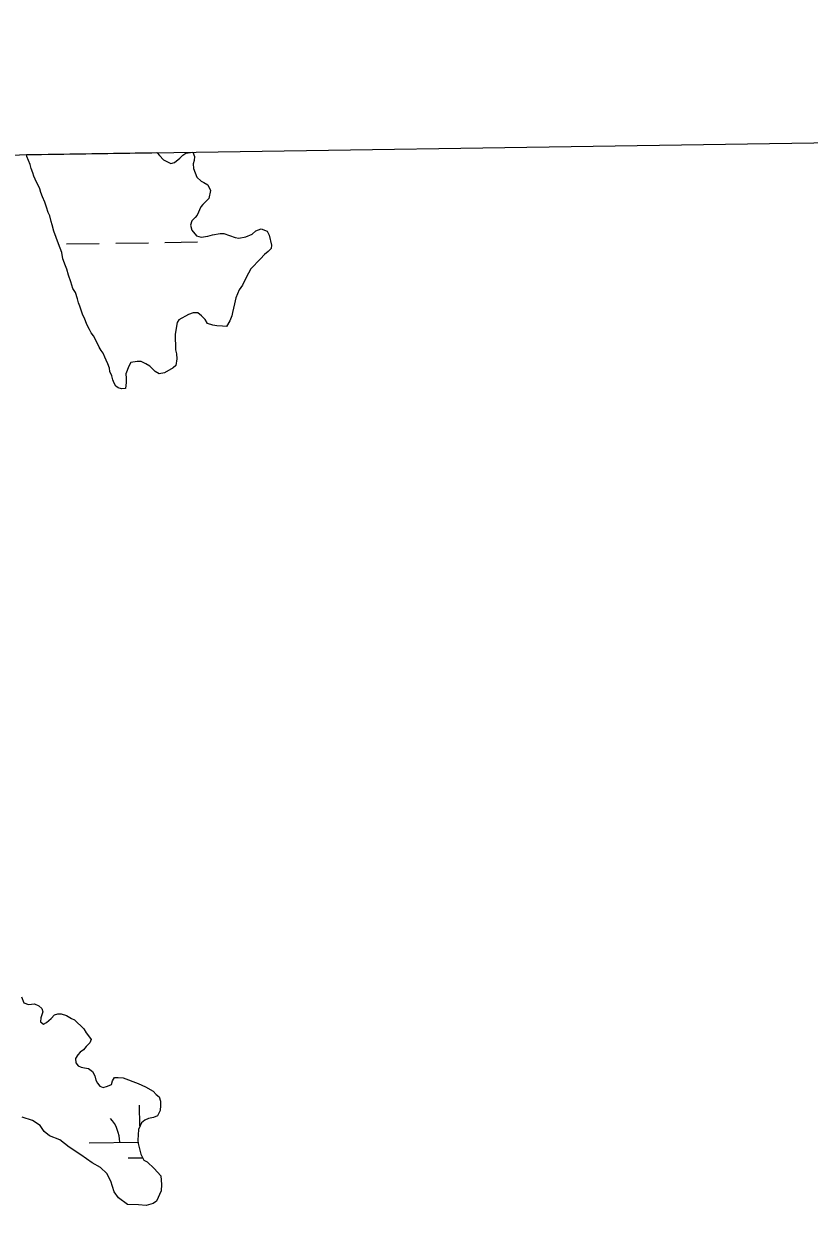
# Model space of a CAD drawing. Extents: x 3807117 to 3845308, y 337856 to 363736.
# Drawn here: x 3834386 to 3835153, y 360775 to 361939 of the extents above; entities that cross this region are included whole.
import ezdxf

# ---------------------------------------------------------------- set-up
doc = ezdxf.new("R2010")
doc.units = 0
for name, color, linetype in [('V-GRID-FRAM', 7, 'Continuous'), ('V-TOPO-SHOR', 7, 'Continuous'), ('V-WETL-SWMP', 7, 'Continuous')]:
    doc.layers.add(name, color=color, linetype=linetype)

msp = doc.modelspace()

# ---------------------------------------------------------------- linework, layer by layer
at = {"layer": 'V-GRID-FRAM'}
msp.add_lwpolyline([(3811100.6, 361461.9), (3842914.2, 361938.5), (3843194.5, 343758.3), (3811365, 343281.4), (3811100.6, 361461.9)], dxfattribs=at)
at = {"layer": 'V-TOPO-SHOR'}
for p, q in [((3834389, 361809), (3834388.6, 361810.8)), ((3834392.4, 361801), (3834389, 361809)), ((3834551.3, 361813.2), (3834552.8, 361809)), ((3834552.8, 361809), (3834552.3, 361805.2)), ((3834393.4, 361797.3), (3834392.4, 361801)), ((3834394.9, 361793), (3834393.4, 361797.3)), ((3834552.3, 361805.2), (3834551.4, 361801.9)), ((3834551.4, 361801.9), (3834551.9, 361797.2)), ((3834551.9, 361797.2), (3834554.9, 361788.7)), ((3834395.9, 361789.7), (3834394.9, 361793)), ((3834397.3, 361786.9), (3834395.9, 361789.7)), ((3834401.7, 361777.5), (3834397.3, 361786.9)), ((3834554.9, 361788.7), (3834559.2, 361784.9)), ((3834402.7, 361773.7), (3834401.7, 361777.5)), ((3834404.2, 361769.5), (3834402.7, 361773.7)), ((3834559.2, 361784.9), (3834562, 361783.6)), ((3834562, 361783.6), (3834565.8, 361781.2)), ((3834565.8, 361781.2), (3834568.3, 361775.6)), ((3834568.3, 361775.6), (3834566.9, 361768)), ((3834406.6, 361764.3), (3834404.2, 361769.5)), ((3834408.1, 361759.6), (3834406.6, 361764.3)), ((3834560.9, 361762.2), (3834559, 361759.9)), ((3834563.2, 361764.2), (3834560.9, 361762.2)), ((3834566.9, 361768), (3834563.2, 361764.2)), ((3834410, 361754.4), (3834408.1, 361759.6)), ((3834411.5, 361751.1), (3834410, 361754.4)), ((3834412.9, 361745.4), (3834411.5, 361751.1)), ((3834555.3, 361751.8), (3834553.4, 361749.4)), ((3834559, 361759.9), (3834555.3, 361751.8)), ((3834413.9, 361742.1), (3834412.9, 361745.4)), ((3834415.4, 361736), (3834413.9, 361742.1)), ((3834550.2, 361746), (3834548.8, 361741.8)), ((3834548.8, 361741.8), (3834550.3, 361737.1)), ((3834553.4, 361749.4), (3834550.2, 361746)), ((3834419.8, 361723.7), (3834415.4, 361736)), ((3834550.3, 361737.1), (3834554.6, 361731.4)), ((3834554.6, 361731.4), (3834559.3, 361730.1)), ((3834559.3, 361730.1), (3834565.9, 361731.1)), ((3834565.9, 361731.1), (3834570.2, 361732.5)), ((3834570.2, 361732.5), (3834577.7, 361733.6)), ((3834577.7, 361733.6), (3834581.5, 361733.6)), ((3834581.5, 361733.6), (3834586.8, 361731.8)), ((3834586.8, 361731.8), (3834592.5, 361730)), ((3834592.5, 361730), (3834596.2, 361729.1)), ((3834596.2, 361729.1), (3834602.9, 361730.5)), ((3834602.9, 361730.5), (3834609, 361733)), ((3834609, 361733), (3834612.7, 361736.3)), ((3834612.7, 361736.3), (3834617.9, 361738.3)), ((3834617.9, 361738.3), (3834623.6, 361736)), ((3834623.6, 361736), (3834625.6, 361732.2)), ((3834625.6, 361732.2), (3834628, 361722.3)), ((3834423.2, 361715.3), (3834419.8, 361723.7)), ((3834624.8, 361716.1), (3834621, 361713.2)), ((3834627.6, 361719), (3834624.8, 361716.1)), ((3834628, 361722.3), (3834627.6, 361719)), ((3834424.2, 361709.1), (3834423.2, 361715.3)), ((3834426.7, 361702.1), (3834424.2, 361709.1)), ((3834617.3, 361708.9), (3834607.9, 361699.4)), ((3834621, 361713.2), (3834617.3, 361708.9)), ((3834428.1, 361698.8), (3834426.7, 361702.1)), ((3834429.6, 361693.1), (3834428.1, 361698.8)), ((3834432.1, 361686.5), (3834429.6, 361693.1)), ((3834607.9, 361699.4), (3834603.3, 361690.8)), ((3834434, 361679.9), (3834432.1, 361686.5)), ((3834599.6, 361683.2), (3834596.3, 361678.9)), ((3834603.3, 361690.8), (3834599.6, 361683.2)), ((3834436.4, 361676.1), (3834434, 361679.9)), ((3834438.4, 361670), (3834436.4, 361676.1)), ((3834439.4, 361666.2), (3834438.4, 361670)), ((3834593.1, 361670.8), (3834591.8, 361665.1)), ((3834596.3, 361678.9), (3834593.1, 361670.8)), ((3834440.8, 361662.9), (3834439.4, 361666.2)), ((3834442.3, 361657.8), (3834440.8, 361662.9)), ((3834443.8, 361654), (3834442.3, 361657.8)), ((3834591.8, 361665.1), (3834590, 361656.6)), ((3834445.2, 361651.2), (3834443.8, 361654)), ((3834447.7, 361645), (3834445.2, 361651.2)), ((3834535.7, 361647), (3834533.9, 361635.6)), ((3834537.5, 361649.4), (3834535.7, 361647)), ((3834546.9, 361654.7), (3834537.5, 361649.4)), ((3834551.6, 361656.2), (3834546.9, 361654.7)), ((3834555.9, 361656.2), (3834551.6, 361656.2)), ((3834559.7, 361653.4), (3834555.9, 361656.2)), ((3834563.1, 361649.7), (3834559.7, 361653.4)), ((3834565.5, 361645.9), (3834563.1, 361649.7)), ((3834570.7, 361644.1), (3834565.5, 361645.9)), ((3834587.2, 361648.5), (3834584, 361642.8)), ((3834589.1, 361653.3), (3834587.2, 361648.5)), ((3834590, 361656.6), (3834589.1, 361653.3)), ((3834450.1, 361639.9), (3834447.7, 361645)), ((3834452, 361636.6), (3834450.1, 361639.9)), ((3834454, 361633.8), (3834452, 361636.6)), ((3834533.9, 361635.6), (3834534.1, 361620)), ((3834574.5, 361643.6), (3834570.7, 361644.1)), ((3834580.2, 361643.2), (3834574.5, 361643.6)), ((3834584, 361642.8), (3834580.2, 361643.2)), ((3834456.4, 361629.5), (3834454, 361633.8)), ((3834459.8, 361622.9), (3834456.4, 361629.5)), ((3834461.7, 361619.6), (3834459.8, 361622.9)), ((3834463.6, 361616.8), (3834461.7, 361619.6)), ((3834465.1, 361613.1), (3834463.6, 361616.8)), ((3834466.5, 361610.2), (3834465.1, 361613.1)), ((3834534.1, 361620), (3834535.1, 361616.2)), ((3834535.6, 361611.5), (3834534.7, 361604.9)), ((3834535.1, 361616.2), (3834535.6, 361611.5)), ((3834468, 361606.5), (3834466.5, 361610.2)), ((3834469.9, 361602.2), (3834468, 361606.5)), ((3834470, 361598.9), (3834469.9, 361602.2)), ((3834488.8, 361604.3), (3834485.6, 361596.7)), ((3834490.7, 361607.7), (3834488.8, 361604.3)), ((3834496.8, 361608.7), (3834490.7, 361607.7)), ((3834500.6, 361608.7), (3834496.8, 361608.7)), ((3834505.4, 361606.4), (3834500.6, 361608.7)), ((3834509.2, 361604.1), (3834505.4, 361606.4)), ((3834514.4, 361598.9), (3834509.2, 361604.1)), ((3834531.9, 361602.5), (3834523.4, 361597.6)), ((3834534.7, 361604.9), (3834531.9, 361602.5)), ((3834471.9, 361594.7), (3834470, 361598.9)), ((3834472.9, 361590.9), (3834471.9, 361594.7)), ((3834474.4, 361587.6), (3834472.9, 361590.9)), ((3834475.8, 361584.8), (3834474.4, 361587.6)), ((3834486.2, 361588.2), (3834485.3, 361582.5)), ((3834485.6, 361596.7), (3834486.1, 361592.5)), ((3834486.1, 361592.5), (3834486.2, 361588.2)), ((3834518.3, 361596.6), (3834514.4, 361598.9)), ((3834523.4, 361597.6), (3834518.3, 361596.6)), ((3834478.2, 361582.9), (3834475.8, 361584.8)), ((3834481.5, 361582), (3834478.2, 361582.9)), ((3834485.3, 361582.5), (3834481.5, 361582)), ((3834383.7, 360988.5), (3834386.1, 360982.4)), ((3834386.1, 360982.4), (3834390.8, 360981)), ((3834390.8, 360981), (3834396.5, 360981.5)), ((3834396.5, 360981.5), (3834400.8, 360979.7)), ((3834400.8, 360979.7), (3834403.7, 360976.9)), ((3834404.6, 360973.6), (3834402.8, 360967.9)), ((3834403.7, 360976.9), (3834404.6, 360973.6)), ((3834416, 360970.9), (3834419.3, 360971.9)), ((3834419.3, 360971.9), (3834422.6, 360971.9)), ((3834422.6, 360971.9), (3834427.9, 360970.1)), ((3834402.8, 360967.9), (3834402.4, 360964.1)), ((3834402.4, 360964.1), (3834405.3, 360961.8)), ((3834405.3, 360961.8), (3834408.1, 360963.2)), ((3834408.1, 360963.2), (3834412.8, 360967.1)), ((3834412.8, 360967.1), (3834416, 360970.9)), ((3834427.9, 360970.1), (3834432.6, 360967.3)), ((3834432.6, 360967.3), (3834435.5, 360965.9)), ((3834435.5, 360965.9), (3834444.6, 360957)), ((3834444.6, 360957), (3834447, 360953.2)), ((3834447, 360953.2), (3834449.4, 360950.4)), ((3834449.4, 360950.4), (3834451.8, 360946.7)), ((3834444.3, 360936.7), (3834441.1, 360934.2)), ((3834447.1, 360940), (3834444.3, 360936.7)), ((3834450.4, 360943.3), (3834447.1, 360940)), ((3834451.8, 360946.7), (3834450.4, 360943.3)), ((3834438.7, 360931.9), (3834436.4, 360928)), ((3834436.4, 360928), (3834436.9, 360923.8)), ((3834441.1, 360934.2), (3834438.7, 360931.9)), ((3834436.9, 360923.8), (3834439.3, 360921)), ((3834439.3, 360921), (3834442.2, 360919.6)), ((3834442.2, 360919.6), (3834445.5, 360919.2)), ((3834445.5, 360919.2), (3834449.3, 360918.3)), ((3834449.3, 360918.3), (3834453.1, 360915.5)), ((3834453.1, 360915.5), (3834455.5, 360911.2)), ((3834455.5, 360911.2), (3834456.5, 360907)), ((3834456.5, 360907), (3834458, 360904.2)), ((3834458, 360904.2), (3834460.4, 360901.3)), ((3834460.4, 360901.3), (3834463.7, 360900)), ((3834467.9, 360901), (3834471.7, 360902.9)), ((3834471.7, 360902.9), (3834472.6, 360906.2)), ((3834472.6, 360906.2), (3834474.5, 360909.5)), ((3834474.5, 360909.5), (3834478.2, 360909.6)), ((3834478.2, 360909.6), (3834483, 360909.2)), ((3834483, 360909.2), (3834497.7, 360903.7)), ((3834497.7, 360903.7), (3834504.8, 360900.4)), ((3834463.7, 360900), (3834467.9, 360901)), ((3834504.8, 360900.4), (3834512.5, 360896.3)), ((3834512.5, 360896.3), (3834515.3, 360893)), ((3834515.3, 360893), (3834518.2, 360890.6)), ((3834518.2, 360890.6), (3834519.7, 360886.4)), ((3834519.7, 360882.1), (3834519.3, 360877.4)), ((3834519.7, 360886.4), (3834519.7, 360882.1)), ((3834394.6, 360867.7), (3834384.6, 360870.9)), ((3834402.2, 360862.6), (3834394.6, 360867.7)), ((3834504.3, 360867.8), (3834501, 360865.4)), ((3834508, 360869.7), (3834504.3, 360867.8)), ((3834512.8, 360870.7), (3834508, 360869.7)), ((3834516.5, 360872.2), (3834512.8, 360870.7)), ((3834519.3, 360877.4), (3834516.5, 360872.2)), ((3834406.1, 360857), (3834402.2, 360862.6)), ((3834411.3, 360852.8), (3834406.1, 360857)), ((3834498.2, 360858.7), (3834497.4, 360848.3)), ((3834499.6, 360862.5), (3834498.2, 360858.7)), ((3834501, 360865.4), (3834499.6, 360862.5)), ((3834421.3, 360848.6), (3834411.3, 360852.8)), ((3834430.4, 360841.7), (3834421.3, 360848.6)), ((3834497.4, 360848.3), (3834497.9, 360845)), ((3834497.9, 360845), (3834498.9, 360839.8)), ((3834441.8, 360834.2), (3834430.4, 360841.7)), ((3834452.8, 360826.3), (3834441.8, 360834.2)), ((3834498.9, 360839.8), (3834500.4, 360834.6)), ((3834500.4, 360834.6), (3834503.3, 360829)), ((3834460.9, 360821.6), (3834452.8, 360826.3)), ((3834467.1, 360816), (3834460.9, 360821.6)), ((3834503.3, 360829), (3834506.6, 360827.1)), ((3834506.6, 360827.1), (3834513.3, 360820.6)), ((3834513.3, 360820.6), (3834520, 360813.5)), ((3834471, 360808.5), (3834467.1, 360816)), ((3834474.4, 360798.1), (3834471, 360808.5)), ((3834520, 360813.5), (3834520.6, 360805)), ((3834478.7, 360792), (3834474.4, 360798.1)), ((3834520.2, 360798.9), (3834515.6, 360788.9)), ((3834520.6, 360805), (3834520.2, 360798.9)), ((3834487.2, 360785.7), (3834478.7, 360792)), ((3834498.1, 360785.4), (3834487.2, 360785.7)), ((3834505.7, 360784.5), (3834498.1, 360785.4)), ((3834512.3, 360786.5), (3834505.7, 360784.5)), ((3834515.6, 360788.9), (3834512.3, 360786.5))]:
    msp.add_line(p, q, dxfattribs=at)
at = {"layer": 'V-WETL-SWMP'}
for p, q in [((3834388.6, 361810.8), (3834515.9, 361812.7)), ((3834389, 361809), (3834388.6, 361810.8)), ((3834392.4, 361801), (3834389, 361809)), ((3834515.9, 361812.7), (3834516.3, 361812.4)), ((3834516.3, 361812.4), (3834518.7, 361810)), ((3834518.7, 361810), (3834522.5, 361805.8)), ((3834538.6, 361807.4), (3834541.4, 361810.3)), ((3834541.4, 361810.3), (3834544.2, 361812.2)), ((3834544.2, 361812.2), (3834551, 361813.2)), ((3834551, 361813.2), (3834551.3, 361813.2)), ((3834551.3, 361813.2), (3834552.8, 361809)), ((3834552.8, 361809), (3834552.3, 361805.2)), ((3834393.4, 361797.3), (3834392.4, 361801)), ((3834394.9, 361793), (3834393.4, 361797.3)), ((3834522.5, 361805.8), (3834529.6, 361802.1)), ((3834529.6, 361802.1), (3834533.4, 361803.1)), ((3834533.4, 361803.1), (3834538.6, 361807.4)), ((3834552.3, 361805.2), (3834551.4, 361801.9)), ((3834551.4, 361801.9), (3834551.9, 361797.2)), ((3834551.9, 361797.2), (3834554.9, 361788.7)), ((3834395.9, 361789.7), (3834394.9, 361793)), ((3834397.3, 361786.9), (3834395.9, 361789.7)), ((3834401.7, 361777.5), (3834397.3, 361786.9)), ((3834554.9, 361788.7), (3834559.2, 361784.9)), ((3834402.7, 361773.7), (3834401.7, 361777.5)), ((3834404.2, 361769.5), (3834402.7, 361773.7)), ((3834559.2, 361784.9), (3834562, 361783.6)), ((3834562, 361783.6), (3834565.8, 361781.2)), ((3834565.8, 361781.2), (3834568.3, 361775.6)), ((3834568.3, 361775.6), (3834566.9, 361768)), ((3834406.6, 361764.3), (3834404.2, 361769.5)), ((3834408.1, 361759.6), (3834406.6, 361764.3)), ((3834560.9, 361762.2), (3834559, 361759.9)), ((3834563.2, 361764.2), (3834560.9, 361762.2)), ((3834566.9, 361768), (3834563.2, 361764.2)), ((3834410, 361754.4), (3834408.1, 361759.6)), ((3834411.5, 361751.1), (3834410, 361754.4)), ((3834412.9, 361745.4), (3834411.5, 361751.1)), ((3834555.3, 361751.8), (3834553.4, 361749.4)), ((3834559, 361759.9), (3834555.3, 361751.8)), ((3834413.9, 361742.1), (3834412.9, 361745.4)), ((3834415.4, 361736), (3834413.9, 361742.1)), ((3834550.2, 361746), (3834548.8, 361741.8)), ((3834548.8, 361741.8), (3834550.3, 361737.1)), ((3834553.4, 361749.4), (3834550.2, 361746)), ((3834419.8, 361723.7), (3834415.4, 361736)), ((3834550.3, 361737.1), (3834554.6, 361731.4)), ((3834554.6, 361731.4), (3834559.3, 361730.1)), ((3834559.3, 361730.1), (3834565.9, 361731.1)), ((3834565.9, 361731.1), (3834570.2, 361732.5)), ((3834570.2, 361732.5), (3834577.7, 361733.6)), ((3834577.7, 361733.6), (3834581.5, 361733.6)), ((3834581.5, 361733.6), (3834586.8, 361731.8)), ((3834586.8, 361731.8), (3834592.5, 361730)), ((3834592.5, 361730), (3834596.2, 361729.1)), ((3834596.2, 361729.1), (3834602.9, 361730.5)), ((3834602.9, 361730.5), (3834609, 361733)), ((3834609, 361733), (3834612.7, 361736.3)), ((3834612.7, 361736.3), (3834617.9, 361738.3)), ((3834617.9, 361738.3), (3834623.6, 361736)), ((3834623.6, 361736), (3834625.6, 361732.2)), ((3834625.6, 361732.2), (3834628, 361722.3)), ((3834423.2, 361715.3), (3834419.8, 361723.7)), ((3834427.8, 361723.6), (3834459.8, 361724.1)), ((3834475.8, 361724.4), (3834507.8, 361724.8)), ((3834523.8, 361725.1), (3834555.8, 361725.6)), ((3834624.8, 361716.1), (3834621, 361713.2)), ((3834627.6, 361719), (3834624.8, 361716.1)), ((3834628, 361722.3), (3834627.6, 361719)), ((3834424.2, 361709.1), (3834423.2, 361715.3)), ((3834426.7, 361702.1), (3834424.2, 361709.1)), ((3834617.3, 361708.9), (3834607.9, 361699.4)), ((3834621, 361713.2), (3834617.3, 361708.9)), ((3834428.1, 361698.8), (3834426.7, 361702.1)), ((3834429.6, 361693.1), (3834428.1, 361698.8)), ((3834432.1, 361686.5), (3834429.6, 361693.1)), ((3834607.9, 361699.4), (3834603.3, 361690.8)), ((3834434, 361679.9), (3834432.1, 361686.5)), ((3834599.6, 361683.2), (3834596.3, 361678.9)), ((3834603.3, 361690.8), (3834599.6, 361683.2)), ((3834436.4, 361676.1), (3834434, 361679.9)), ((3834438.4, 361670), (3834436.4, 361676.1)), ((3834439.4, 361666.2), (3834438.4, 361670)), ((3834593.1, 361670.8), (3834591.8, 361665.1)), ((3834596.3, 361678.9), (3834593.1, 361670.8)), ((3834440.8, 361662.9), (3834439.4, 361666.2)), ((3834442.3, 361657.8), (3834440.8, 361662.9)), ((3834443.8, 361654), (3834442.3, 361657.8)), ((3834591.8, 361665.1), (3834590, 361656.6)), ((3834445.2, 361651.2), (3834443.8, 361654)), ((3834447.7, 361645), (3834445.2, 361651.2)), ((3834535.7, 361647), (3834533.9, 361635.6)), ((3834537.5, 361649.4), (3834535.7, 361647)), ((3834546.9, 361654.7), (3834537.5, 361649.4)), ((3834551.6, 361656.2), (3834546.9, 361654.7)), ((3834555.9, 361656.2), (3834551.6, 361656.2)), ((3834559.7, 361653.4), (3834555.9, 361656.2)), ((3834563.1, 361649.7), (3834559.7, 361653.4)), ((3834565.5, 361645.9), (3834563.1, 361649.7)), ((3834570.7, 361644.1), (3834565.5, 361645.9)), ((3834587.2, 361648.5), (3834584, 361642.8)), ((3834589.1, 361653.3), (3834587.2, 361648.5)), ((3834590, 361656.6), (3834589.1, 361653.3)), ((3834450.1, 361639.9), (3834447.7, 361645)), ((3834452, 361636.6), (3834450.1, 361639.9)), ((3834454, 361633.8), (3834452, 361636.6)), ((3834533.9, 361635.6), (3834534.1, 361620)), ((3834574.5, 361643.6), (3834570.7, 361644.1)), ((3834580.2, 361643.2), (3834574.5, 361643.6)), ((3834584, 361642.8), (3834580.2, 361643.2)), ((3834456.4, 361629.5), (3834454, 361633.8)), ((3834459.8, 361622.9), (3834456.4, 361629.5)), ((3834461.7, 361619.6), (3834459.8, 361622.9)), ((3834463.6, 361616.8), (3834461.7, 361619.6)), ((3834465.1, 361613.1), (3834463.6, 361616.8)), ((3834466.5, 361610.2), (3834465.1, 361613.1)), ((3834534.1, 361620), (3834535.1, 361616.2)), ((3834535.6, 361611.5), (3834534.7, 361604.9)), ((3834535.1, 361616.2), (3834535.6, 361611.5)), ((3834468, 361606.5), (3834466.5, 361610.2)), ((3834469.9, 361602.2), (3834468, 361606.5)), ((3834470, 361598.9), (3834469.9, 361602.2)), ((3834488.8, 361604.3), (3834485.6, 361596.7)), ((3834490.7, 361607.7), (3834488.8, 361604.3)), ((3834496.8, 361608.7), (3834490.7, 361607.7)), ((3834500.6, 361608.7), (3834496.8, 361608.7)), ((3834505.4, 361606.4), (3834500.6, 361608.7)), ((3834509.2, 361604.1), (3834505.4, 361606.4)), ((3834514.4, 361598.9), (3834509.2, 361604.1)), ((3834531.9, 361602.5), (3834523.4, 361597.6)), ((3834534.7, 361604.9), (3834531.9, 361602.5)), ((3834471.9, 361594.7), (3834470, 361598.9)), ((3834472.9, 361590.9), (3834471.9, 361594.7)), ((3834474.4, 361587.6), (3834472.9, 361590.9)), ((3834475.8, 361584.8), (3834474.4, 361587.6)), ((3834486.2, 361588.2), (3834485.3, 361582.5)), ((3834485.6, 361596.7), (3834486.1, 361592.5)), ((3834486.1, 361592.5), (3834486.2, 361588.2)), ((3834518.3, 361596.6), (3834514.4, 361598.9)), ((3834523.4, 361597.6), (3834518.3, 361596.6)), ((3834478.2, 361582.9), (3834475.8, 361584.8)), ((3834481.5, 361582), (3834478.2, 361582.9)), ((3834485.3, 361582.5), (3834481.5, 361582)), ((3834383.7, 360988.5), (3834386.1, 360982.4)), ((3834386.1, 360982.4), (3834390.8, 360981)), ((3834390.8, 360981), (3834396.5, 360981.5)), ((3834396.5, 360981.5), (3834400.8, 360979.7)), ((3834400.8, 360979.7), (3834403.7, 360976.9)), ((3834404.6, 360973.6), (3834402.8, 360967.9)), ((3834403.7, 360976.9), (3834404.6, 360973.6)), ((3834416, 360970.9), (3834419.3, 360971.9)), ((3834419.3, 360971.9), (3834422.6, 360971.9)), ((3834422.6, 360971.9), (3834427.9, 360970.1)), ((3834402.8, 360967.9), (3834402.4, 360964.1)), ((3834402.4, 360964.1), (3834405.3, 360961.8)), ((3834405.3, 360961.8), (3834408.1, 360963.2)), ((3834408.1, 360963.2), (3834412.8, 360967.1)), ((3834412.8, 360967.1), (3834416, 360970.9)), ((3834427.9, 360970.1), (3834432.6, 360967.3)), ((3834432.6, 360967.3), (3834435.5, 360965.9)), ((3834435.5, 360965.9), (3834444.6, 360957)), ((3834444.6, 360957), (3834447, 360953.2)), ((3834447, 360953.2), (3834449.4, 360950.4)), ((3834449.4, 360950.4), (3834451.8, 360946.7)), ((3834444.3, 360936.7), (3834441.1, 360934.2)), ((3834447.1, 360940), (3834444.3, 360936.7)), ((3834450.4, 360943.3), (3834447.1, 360940)), ((3834451.8, 360946.7), (3834450.4, 360943.3)), ((3834438.7, 360931.9), (3834436.4, 360928)), ((3834436.4, 360928), (3834436.9, 360923.8)), ((3834441.1, 360934.2), (3834438.7, 360931.9)), ((3834436.9, 360923.8), (3834439.3, 360921)), ((3834439.3, 360921), (3834442.2, 360919.6)), ((3834442.2, 360919.6), (3834445.5, 360919.2)), ((3834445.5, 360919.2), (3834449.3, 360918.3)), ((3834449.3, 360918.3), (3834453.1, 360915.5)), ((3834453.1, 360915.5), (3834455.5, 360911.2)), ((3834455.5, 360911.2), (3834456.5, 360907)), ((3834456.5, 360907), (3834458, 360904.2)), ((3834458, 360904.2), (3834460.4, 360901.3)), ((3834460.4, 360901.3), (3834463.7, 360900)), ((3834467.9, 360901), (3834471.7, 360902.9)), ((3834471.7, 360902.9), (3834472.6, 360906.2)), ((3834472.6, 360906.2), (3834474.5, 360909.5)), ((3834474.5, 360909.5), (3834478.2, 360909.6)), ((3834478.2, 360909.6), (3834483, 360909.2)), ((3834483, 360909.2), (3834497.7, 360903.7)), ((3834497.7, 360903.7), (3834504.8, 360900.4)), ((3834463.7, 360900), (3834467.9, 360901)), ((3834504.8, 360900.4), (3834512.5, 360896.3)), ((3834512.5, 360896.3), (3834515.3, 360893)), ((3834515.3, 360893), (3834518.2, 360890.6)), ((3834518.2, 360890.6), (3834519.7, 360886.4)), ((3834499.5, 360862.4), (3834499.2, 360882.7)), ((3834519.7, 360882.1), (3834519.3, 360877.4)), ((3834519.7, 360886.4), (3834519.7, 360882.1)), ((3834394.6, 360867.7), (3834384.6, 360870.9)), ((3834402.2, 360862.6), (3834394.6, 360867.7)), ((3834504.3, 360867.8), (3834501, 360865.4)), ((3834508, 360869.7), (3834504.3, 360867.8)), ((3834512.8, 360870.7), (3834508, 360869.7)), ((3834516.5, 360872.2), (3834512.8, 360870.7)), ((3834519.3, 360877.4), (3834516.5, 360872.2)), ((3834406.1, 360857), (3834402.2, 360862.6)), ((3834411.3, 360852.8), (3834406.1, 360857)), ((3834498.2, 360858.7), (3834497.4, 360848.3)), ((3834499.6, 360862.5), (3834498.2, 360858.7)), ((3834501, 360865.4), (3834499.6, 360862.5)), ((3834421.3, 360848.6), (3834411.3, 360852.8)), ((3834430.4, 360841.7), (3834421.3, 360848.6)), ((3834449.8, 360845.9), (3834497.6, 360846.6)), ((3834497.4, 360848.3), (3834497.9, 360845)), ((3834497.9, 360845), (3834498.9, 360839.8)), ((3834441.8, 360834.2), (3834430.4, 360841.7)), ((3834452.8, 360826.3), (3834441.8, 360834.2)), ((3834498.9, 360839.8), (3834500.4, 360834.6)), ((3834500.4, 360834.6), (3834503.3, 360829)), ((3834460.9, 360821.6), (3834452.8, 360826.3)), ((3834467.1, 360816), (3834460.9, 360821.6)), ((3834488, 360831.1), (3834502.1, 360831.3)), ((3834503.3, 360829), (3834506.6, 360827.1)), ((3834506.6, 360827.1), (3834513.3, 360820.6)), ((3834513.3, 360820.6), (3834520, 360813.5)), ((3834471, 360808.5), (3834467.1, 360816)), ((3834474.4, 360798.1), (3834471, 360808.5)), ((3834520, 360813.5), (3834520.6, 360805)), ((3834478.7, 360792), (3834474.4, 360798.1)), ((3834520.2, 360798.9), (3834515.6, 360788.9)), ((3834520.6, 360805), (3834520.2, 360798.9)), ((3834487.2, 360785.7), (3834478.7, 360792)), ((3834498.1, 360785.4), (3834487.2, 360785.7)), ((3834505.7, 360784.5), (3834498.1, 360785.4)), ((3834512.3, 360786.5), (3834505.7, 360784.5)), ((3834515.6, 360788.9), (3834512.3, 360786.5))]:
    msp.add_line(p, q, dxfattribs=at)
msp.add_arc((3834444.5, 360846.3), 35.2, 0.0865, 41.6302, dxfattribs=at)

doc.saveas('drawing.dxf')
